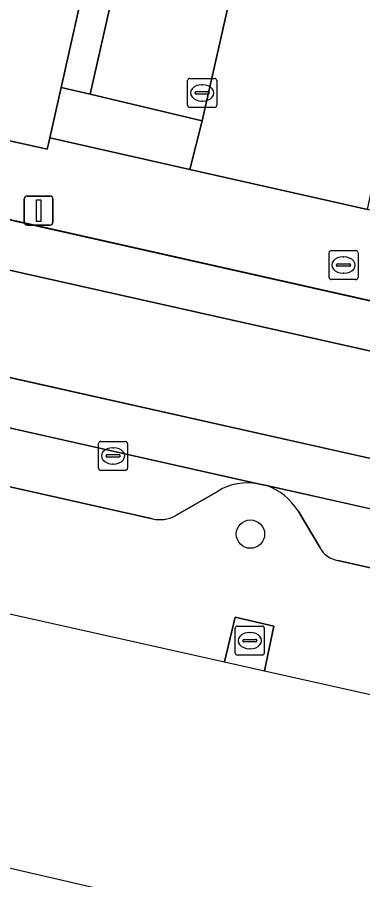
# Model space of a CAD drawing. Extents: x 162172 to 163187, y 382874 to 383685.
# Drawn here: x 162625.42 to 162637.33, y 382988.96 to 383018.68 of the extents above; entities that cross this region are included whole.
import ezdxf

# ---------------------------------------------------------------- set-up
doc = ezdxf.new("R2010")
doc.units = 0
for name, color, linetype in [('IMGEO_Berm_groen', 7, 'Continuous'), ('IMGEO_Boom', 7, 'Continuous'), ('IMGEO_Kolk', 7, 'Continuous'), ('IMGEO_Lichtmast', 7, 'Continuous'), ('IMGEO_Pand', 7, 'Continuous'), ('IMGEO_Parkeervlak_open', 7, 'Continuous'), ('IMGEO_Rijbaan_lokaal_gesloten', 7, 'Continuous'), ('IMGEO_Rijbaan_lokaal_open', 7, 'Continuous'), ('IMGEO_Terreindeel_gesloten', 7, 'Continuous'), ('IMGEO_Terreindeel_halfverhard', 7, 'Continuous'), ('IMGEO_Verkeerseiland_open', 7, 'Continuous'), ('IMGEO_Voetpad_open', 7, 'Continuous'), ('IMGEO_Waterloop', 7, 'Continuous')]:
    doc.layers.add(name, color=color, linetype=linetype)

msp = doc.modelspace()

# ---------------------------------------------------------------- linework, layer by layer
at = {"layer": 'IMGEO_Berm_groen'}
for points in [[(162630.082, 383001.399), (162582.487, 383012.075)], [(162632.338, 383002.352), (162630.86, 383001.501)], [(162634.011, 383002.544), (162633.717, 383002.605)], [(162635.853, 383000.396), (162635.097, 383001.668)], [(162616.765, 383000), (162632.556, 382996.471), (162632.931, 382998.009), (162634.258, 382997.696), (162633.94, 382996.162), (162709.152, 382979.355), (162709.479, 382980.852), (162710.814, 382980.551), (162710.478, 382979.058), (162718.86, 382977.185), (162719.215, 382978.678), (162720.584, 382978.377), (162720.216, 382976.882), (162784.129, 382962.6)], [(162683.52, 382989.382), (162636.466, 382999.961)]]:
    msp.add_lwpolyline(points, dxfattribs=at)
for centre, radius, start, end in [((162633.361, 383000.663), 1.974, 79.5955, 121.197), ((162633.297, 383000.548), 2.12, 31.8979, 70.3208), ((162630.34, 383002.449), 1.081, 256.1963, 298.7421), ((162636.614, 383000.819), 0.87, 209.0572, 260.2219)]:
    msp.add_arc(centre, radius, start, end, dxfattribs=at)
at = {"layer": 'IMGEO_Boom'}
msp.add_circle((162633.455, 383000.87), 0.489, dxfattribs=at)
at = {"layer": 'IMGEO_Kolk'}
for p, q in [((162631.291, 383015.65), (162631.291, 383016.502)), ((162631.366, 383016.576), (162632.218, 383016.576)), ((162631.779, 383016.356), (162631.804, 383016.356)), ((162632.292, 383016.502), (162632.292, 383015.65)), ((162631.55, 383016.07), (162631.55, 383016.082)), ((162631.988, 383016.033), (162631.59, 383016.033)), ((162631.593, 383016.119), (162631.991, 383016.119)), ((162632.034, 383016.082), (162632.034, 383016.07)), ((162631.802, 383015.796), (162631.777, 383015.796)), ((162632.218, 383015.576), (162631.366, 383015.576)), ((162636.239, 383010.644), (162637.091, 383010.644)), ((162636.164, 383009.718), (162636.164, 383010.57)), ((162636.652, 383010.424), (162636.677, 383010.424)), ((162637.165, 383010.57), (162637.165, 383009.718)), ((162636.423, 383010.138), (162636.423, 383010.15)), ((162636.861, 383010.101), (162636.463, 383010.101)), ((162636.466, 383010.187), (162636.864, 383010.187)), ((162636.907, 383010.15), (162636.907, 383010.138)), ((162636.675, 383009.864), (162636.65, 383009.864)), ((162637.091, 383009.644), (162636.239, 383009.644)), ((162628.22, 383003.14), (162628.22, 383003.992)), ((162628.295, 383004.066), (162629.147, 383004.066)), ((162628.708, 383003.846), (162628.733, 383003.846)), ((162629.221, 383003.992), (162629.221, 383003.14)), ((162628.479, 383003.56), (162628.479, 383003.572)), ((162628.917, 383003.523), (162628.519, 383003.523)), ((162628.522, 383003.609), (162628.92, 383003.609)), ((162628.963, 383003.572), (162628.963, 383003.56)), ((162628.731, 383003.286), (162628.706, 383003.286)), ((162629.147, 383003.066), (162628.295, 383003.066)), ((162632.932, 382996.773), (162632.932, 382997.625)), ((162633.007, 382997.699), (162633.859, 382997.699)), ((162633.933, 382997.625), (162633.933, 382996.773)), ((162633.42, 382997.479), (162633.445, 382997.479)), ((162633.191, 382997.193), (162633.191, 382997.205)), ((162633.629, 382997.156), (162633.231, 382997.156)), ((162633.234, 382997.242), (162633.632, 382997.242)), ((162633.675, 382997.205), (162633.675, 382997.193)), ((162633.859, 382996.699), (162633.007, 382996.699)), ((162633.443, 382996.919), (162633.418, 382996.919))]:
    msp.add_line(p, q, dxfattribs=at)
for points in [[(162631.291, 383015.65), (162631.291, 383016.502)], [(162631.366, 383016.576), (162632.218, 383016.576)], [(162632.292, 383016.502), (162632.292, 383015.65)], [(162632.218, 383015.576), (162631.366, 383015.576)], [(162636.239, 383010.644), (162637.091, 383010.644)], [(162636.164, 383009.718), (162636.164, 383010.57)], [(162637.165, 383010.57), (162637.165, 383009.718)], [(162637.091, 383009.644), (162636.239, 383009.644)], [(162628.22, 383003.14), (162628.22, 383003.992)], [(162628.295, 383004.066), (162629.147, 383004.066)], [(162629.221, 383003.992), (162629.221, 383003.14)], [(162629.147, 383003.066), (162628.295, 383003.066)], [(162632.932, 382996.773), (162632.932, 382997.625)], [(162633.007, 382997.699), (162633.859, 382997.699)], [(162633.933, 382997.625), (162633.933, 382996.773)], [(162633.859, 382996.699), (162633.007, 382996.699)]]:
    msp.add_lwpolyline(points, dxfattribs=at)
for centre, radius, start, end in [((162631.368, 383016.5), 0.0765, 91.552, 178.448), ((162631.368, 383016.5), 0.0765, 91.552, 178.448), ((162632.216, 383016.5), 0.0765, 1.552, 88.448), ((162632.216, 383016.5), 0.0765, 1.552, 88.448), ((162631.59, 383016.079), 0.0403, 85.8775, 175.7526), ((162631.587, 383016.069), 0.0366, 178.938, 274.7102), ((162631.991, 383016.076), 0.043, 264.8664, 352.4533), ((162631.995, 383016.081), 0.0386, 1.7309, 96.639), ((162631.368, 383015.652), 0.0765, 181.552, 268.448), ((162631.368, 383015.652), 0.0765, 181.552, 268.448), ((162632.216, 383015.652), 0.0765, 271.552, 358.448), ((162632.216, 383015.652), 0.0765, 271.552, 358.448), ((162636.241, 383010.568), 0.0765, 91.552, 178.448), ((162636.241, 383010.568), 0.0765, 91.552, 178.448), ((162637.089, 383010.568), 0.0765, 1.552, 88.448), ((162637.089, 383010.568), 0.0765, 1.552, 88.448), ((162636.463, 383010.147), 0.0403, 85.8775, 175.7526), ((162636.46, 383010.137), 0.0366, 178.938, 274.7102), ((162636.864, 383010.144), 0.043, 264.8664, 352.4533), ((162636.868, 383010.149), 0.0386, 1.7309, 96.639), ((162636.241, 383009.72), 0.0765, 181.552, 268.448), ((162636.241, 383009.72), 0.0765, 181.552, 268.448), ((162637.089, 383009.72), 0.0765, 271.552, 358.448), ((162637.089, 383009.72), 0.0765, 271.552, 358.448), ((162628.297, 383003.99), 0.0765, 91.552, 178.448), ((162628.297, 383003.99), 0.0765, 91.552, 178.448), ((162629.145, 383003.99), 0.0765, 1.552, 88.448), ((162629.145, 383003.99), 0.0765, 1.552, 88.448), ((162628.519, 383003.569), 0.0403, 85.8775, 175.7526), ((162628.516, 383003.559), 0.0366, 178.938, 274.7102), ((162628.92, 383003.566), 0.043, 264.8664, 352.4533), ((162628.924, 383003.571), 0.0386, 1.7309, 96.639), ((162628.297, 383003.142), 0.0765, 181.552, 268.448), ((162628.297, 383003.142), 0.0765, 181.552, 268.448), ((162629.145, 383003.142), 0.0765, 271.552, 358.448), ((162629.145, 383003.142), 0.0765, 271.552, 358.448), ((162633.009, 382997.623), 0.0765, 91.552, 178.448), ((162633.009, 382997.623), 0.0765, 91.552, 178.448), ((162633.857, 382997.623), 0.0765, 1.552, 88.448), ((162633.857, 382997.623), 0.0765, 1.552, 88.448), ((162633.231, 382997.202), 0.0403, 85.8775, 175.7526), ((162633.228, 382997.192), 0.0366, 178.938, 274.7102), ((162633.632, 382997.199), 0.043, 264.8664, 352.4533), ((162633.636, 382997.204), 0.0386, 1.7309, 96.639), ((162633.009, 382996.775), 0.0765, 181.552, 268.448), ((162633.009, 382996.775), 0.0765, 181.552, 268.448), ((162633.857, 382996.775), 0.0765, 271.552, 358.448), ((162633.857, 382996.775), 0.0765, 271.552, 358.448)]:
    msp.add_arc(centre, radius, start, end, dxfattribs=at)
for centre, major_axis, ratio, start_param, end_param in [((162631.778, 383016.076), (-0.387, 0.002), 0.722429, 4.712389, 7.853982), ((162631.803, 383016.076), (-0.39, 0.002), 0.717154, 1.570796, 4.712389), ((162636.651, 383010.144), (-0.387, 0.002), 0.722429, 4.712389, 7.853982), ((162636.676, 383010.144), (-0.39, 0.002), 0.717154, 1.570796, 4.712389), ((162628.707, 383003.566), (-0.387, 0.002), 0.722429, 4.712389, 7.853982), ((162628.732, 383003.566), (-0.39, 0.002), 0.717154, 1.570796, 4.712389), ((162633.419, 382997.199), (-0.387, 0.002), 0.722429, 4.712389, 7.853982), ((162633.444, 382997.199), (-0.39, 0.002), 0.717154, 1.570796, 4.712389)]:
    msp.add_ellipse(centre, major_axis=major_axis, ratio=ratio, start_param=start_param, end_param=end_param, dxfattribs=at)
at = {"layer": 'IMGEO_Lichtmast'}
for p, q in [((162625.76, 383012.52), (162626.55, 383012.52)), ((162626.55, 383012.52), (162625.76, 383012.52)), ((162625.66, 383011.62), (162625.66, 383012.42)), ((162625.66, 383012.42), (162625.66, 383011.62)), ((162626.65, 383012.42), (162626.65, 383011.62)), ((162626.65, 383011.62), (162626.65, 383012.42)), ((162626.55, 383011.52), (162625.76, 383011.52)), ((162625.76, 383011.52), (162626.55, 383011.52))]:
    msp.add_line(p, q, dxfattribs=at)
msp.add_lwpolyline([(162626.08, 383012.395), (162626.23, 383012.395), (162626.23, 383011.645), (162626.08, 383011.645), (162626.08, 383012.395)], dxfattribs=at)
for centre, start, end in [((162625.76, 383012.42), 90, 180), ((162625.76, 383012.42), 90, 180), ((162626.55, 383012.42), 0, 90), ((162626.55, 383012.42), 360, 90), ((162625.76, 383011.62), 180, 270), ((162625.76, 383011.62), 180, 270), ((162626.55, 383011.62), 270, 0), ((162626.55, 383011.62), 270, 0)]:
    msp.add_arc(centre, 0.1, start, end, dxfattribs=at)
at = {"layer": 'IMGEO_Pand'}
msp.add_lwpolyline([(162644.132, 383091.969), (162638.985, 383093.108), (162637.988, 383093.329), (162624.01, 383096.356), (162622.337, 383088.423), (162602.842, 383092.735), (162600.513, 383082.384), (162619.98, 383078.109), (162606.861, 383018.331), (162609.084, 383017.857), (162623.985, 383014.678), (162625.479, 383014.359), (162626.455, 383014.14), (162626.494, 383014.317), (162626.54, 383014.523), (162626.931, 383016.265), (162630.828, 383033.645), (162632.449, 383040.877), (162632.905, 383040.777)], close=True, dxfattribs=at)
at = {"layer": 'IMGEO_Parkeervlak_open'}
msp.add_lwpolyline([(162635.688, 383032.333), (162631.81, 383033.209), (162627.926, 383016.03), (162631.796, 383015.115)], close=True, dxfattribs=at)
for points in [[(162633.717, 383002.605), (162579.914, 383014.696)], [(162582.487, 383012.075), (162630.082, 383001.399)], [(162630.86, 383001.501), (162632.338, 383002.352)], [(162686.729, 382990.692), (162634.011, 383002.544)], [(162635.097, 383001.668), (162635.853, 383000.396)], [(162636.466, 382999.961), (162683.52, 382989.382)]]:
    msp.add_lwpolyline(points, dxfattribs=at)
for centre, radius, start, end in [((162633.361, 383000.663), 1.974, 79.5955, 121.197), ((162633.297, 383000.548), 2.12, 31.8979, 70.3208), ((162630.34, 383002.449), 1.081, 256.1963, 298.7421), ((162636.614, 383000.819), 0.87, 209.0572, 260.2219)]:
    msp.add_arc(centre, radius, start, end, dxfattribs=at)
at = {"layer": 'IMGEO_Rijbaan_lokaal_gesloten'}
for points in [[(162829.302, 382965.805), (162824.157, 382966.963), (162787.291, 382975.248), (162773.34, 382978.384), (162571.899, 383023.687), (162571.522, 383022.029), (162786.88, 382973.603), (162917.14, 382944.312), (162943.106, 382938.499), (163087.202, 382906.239), (163087.933, 382911.374)], [(163083.281, 382900.241), (163086.245, 382899.688), (163087.202, 382906.239), (162943.106, 382938.499), (162917.14, 382944.312), (162786.88, 382973.603), (162571.522, 383022.029), (162570.463, 383017.371), (162571.857, 383017.418)], [(162582.55, 383015.84), (162786.012, 382970.134), (162942.339, 382935.016), (163063.468, 382907.805)], [(162786.012, 382970.134), (162582.55, 383015.84)], [(162578.735, 383014.966), (162579.914, 383014.696), (162633.717, 383002.605), (162634.011, 383002.544), (162686.729, 382990.692), (162687.058, 382990.622), (162702.086, 382987.23), (162742.081, 382978.256), (162742.474, 382978.167), (162785.592, 382968.454), (162799.197, 382965.389), (162799.607, 382965.303), (162822.549, 382960.121), (162914.534, 382939.493), (162915.372, 382939.293), (162941.966, 382933.318), (162958.833, 382929.528), (162973.588, 382926.269), (162974.816, 382925.987), (163061.72, 382906.535), (163062.776, 382906.254), (163065.631, 382905.242)]]:
    msp.add_lwpolyline(points, dxfattribs=at)
at = {"layer": 'IMGEO_Rijbaan_lokaal_open'}
msp.add_lwpolyline([(162728.418, 383013.515), (162729.788, 383019.368), (162720.075, 383021.529), (162719.8, 383020.291), (162718.979, 383016.601), (162693.055, 383022.668), (162659.229, 383030.039), (162637.218, 383034.836), (162636.626, 383032.121), (162635.688, 383032.333), (162631.796, 383015.115), (162631.369, 383013.437), (162637.486, 383012.062), (162637.931, 383014.137)], dxfattribs=at)
at = {"layer": 'IMGEO_Terreindeel_gesloten'}
msp.add_lwpolyline([(162633.94, 382996.162), (162634.258, 382997.696), (162632.931, 382998.009), (162632.556, 382996.471)], close=True, dxfattribs=at)
at = {"layer": 'IMGEO_Terreindeel_halfverhard'}
msp.add_lwpolyline([(162631.81, 383033.209), (162631.855, 383033.41), (162631.111, 383033.583), (162630.828, 383033.645), (162626.931, 383016.265), (162627.926, 383016.03)], close=True, dxfattribs=at)
at = {"layer": 'IMGEO_Verkeerseiland_open'}
msp.add_lwpolyline([(162631.796, 383015.115), (162627.926, 383016.03), (162626.931, 383016.265), (162626.54, 383014.523), (162631.369, 383013.437)], close=True, dxfattribs=at)
at = {"layer": 'IMGEO_Voetpad_open'}
for points in [[(162571.899, 383023.687), (162773.34, 382978.384)], [(162753.316, 382993.468), (162728.656, 382999.416), (162728.109, 382996.871), (162725.741, 382997.38), (162725.063, 382994.18), (162724.697, 382992.449), (162724.544, 382992.484), (162718.975, 382993.736), (162713.336, 382995.004), (162637.486, 383012.062), (162631.369, 383013.437), (162626.54, 383014.523), (162626.494, 383014.317), (162626.455, 383014.14), (162625.479, 383014.359), (162623.985, 383014.678)]]:
    msp.add_lwpolyline(points, dxfattribs=at)
at = {"layer": 'IMGEO_Waterloop'}
for points in [[(162380.82, 383051.66), (162568.136, 383009.792), (162569.19, 383010.669), (162581.66, 383007.872), (162582.055, 383007.783), (162583.016, 383007.567), (162588.519, 383006.333), (162593.554, 383005.204), (162599.117, 383003.956), (162610.943, 383001.304), (162614.366, 383000.536), (162616.765, 383000), (162632.556, 382996.471), (162633.94, 382996.162), (162709.152, 382979.355), (162710.478, 382979.058), (162718.86, 382977.185), (162720.216, 382976.882), (162784.129, 382962.6)], [(163125.436, 382874.202), (162549.091, 383006.865), (162500.065, 383018.15)]]:
    msp.add_lwpolyline(points, dxfattribs=at)

doc.saveas('drawing.dxf')
